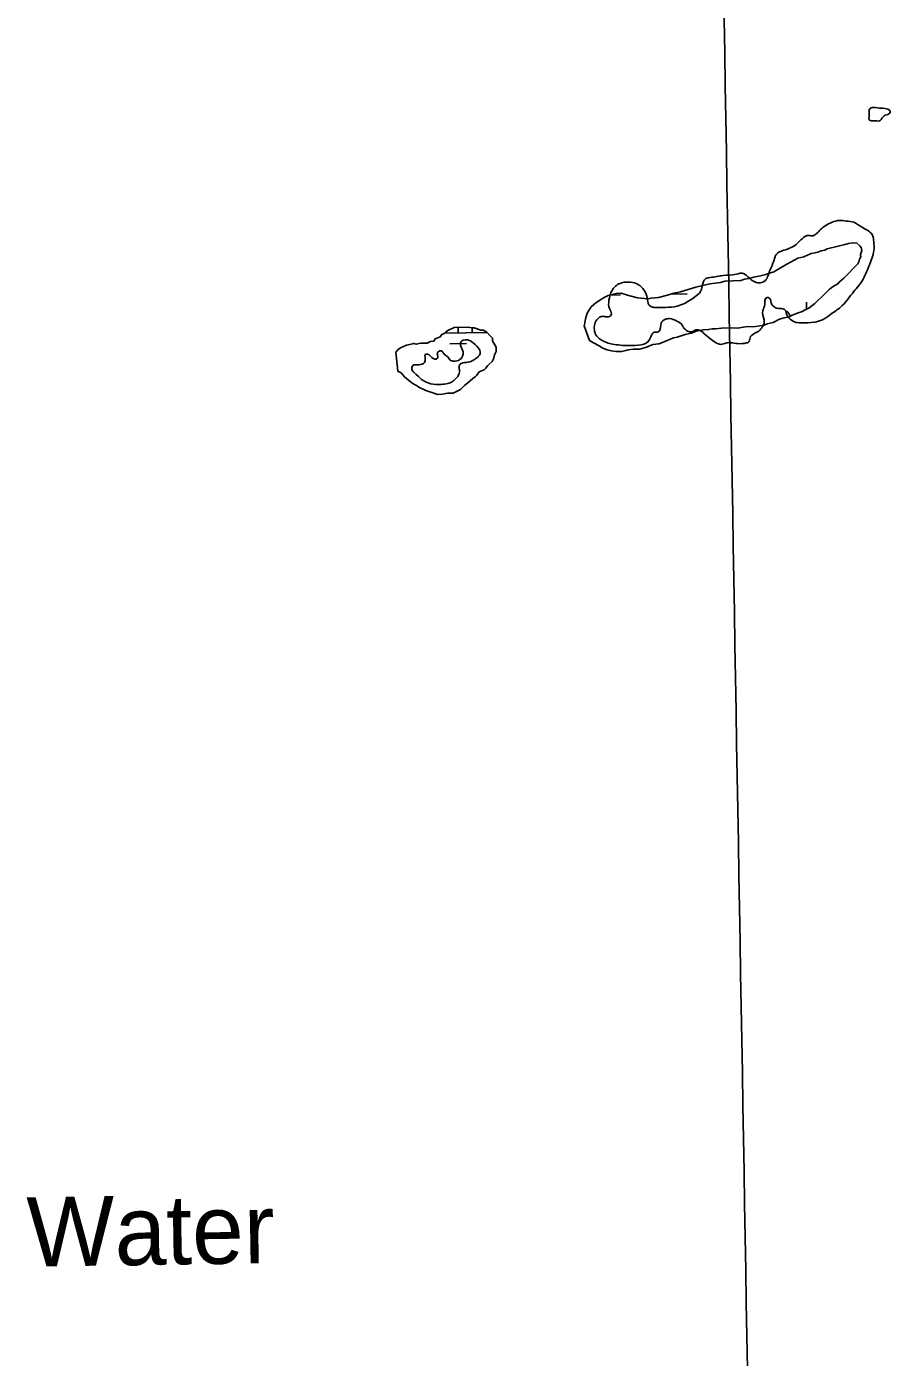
# Model space of a CAD drawing. Extents: x 3887375 to 3925618, y 296674 to 322633.
# Drawn here: x 3911743 to 3912986, y 308875 to 310790 of the extents above; entities that cross this region are included whole.
import ezdxf

# ---------------------------------------------------------------- set-up
doc = ezdxf.new("R2010")
doc.units = 0
for name, color, linetype in [('V-GRID-MAJR', 7, 'Continuous'), ('V-RIVR-EDGE', 7, 'Continuous'), ('V-RIVR-IDEN', 7, 'Continuous'), ('V-WETL-SWMP', 7, 'Continuous')]:
    doc.layers.add(name, color=color, linetype=linetype)

msp = doc.modelspace()

# ---------------------------------------------------------------- linework, layer by layer
at = {"layer": 'V-GRID-MAJR'}
msp.add_spline([(3912891.008, 302470.564), (3912786.164, 308527.391), (3912681.267, 314587.302), (3912576.37, 320647.208), (3912576.3170000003, 320650.29600000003)], degree=3, dxfattribs=at)
at = {"layer": 'V-RIVR-EDGE'}
for points in [[(3912960.3519196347, 310654.699797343), (3912955.3747507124, 310656.17705202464), (3912955.384893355, 310660.27888014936), (3912955.4051786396, 310668.4825363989), (3912955.9983988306, 310671.4109646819), (3912961.5716858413, 310674.0340891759)], [(3912961.5716858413, 310674.0340891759), (3912973.5812845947, 310672.83243483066), (3912982.3672939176, 310671.34576198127), (3912985.875901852, 310668.407191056), (3912985.2834061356, 310665.7717504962), (3912978.536719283, 310662.56554845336), (3912973.249899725, 310657.30480997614), (3912970.313502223, 310654.67516521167), (3912966.7969250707, 310654.39087118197), (3912960.3519196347, 310654.699797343)], [(3912811.854110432, 310437.0827908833), (3912817.1590418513, 310449.66822244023), (3912820.111377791, 310458.7435971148), (3912822.1724344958, 310462.84035391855), (3912826.5752195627, 310466.05235175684), (3912838.0118834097, 310470.1259253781), (3912848.5724819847, 310475.37362331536), (3912862.960032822, 310487.93659616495), (3912865.893532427, 310489.39429003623), (3912870.288348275, 310489.3834229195), (3912875.562127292, 310489.3703823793), (3912879.3774879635, 310491.9978537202), (3912892.2979267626, 310503.68548577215), (3912902.2718254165, 310508.6416449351), (3912912.825903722, 310511.2524533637), (3912922.1993374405, 310510.3503070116), (3912933.6215117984, 310508.56412616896), (3912945.9081598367, 310500.91601743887), (3912955.270726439, 310495.61905523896), (3912959.653950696, 310490.92038455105), (3912962.264759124, 310480.366306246), (3912962.2343311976, 310468.06082187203), (3912955.1468413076, 310445.518154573), (3912945.426084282, 310424.4469461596), (3912931.317756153, 310406.3164820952), (3912914.275203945, 310386.435336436), (3912900.1864366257, 310376.2155408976), (3912888.4473668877, 310368.3338513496), (3912877.01215199, 310364.84625317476), (3912857.086813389, 310364.01655426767), (3912848.300079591, 310365.2102393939), (3912840.1109128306, 310371.0902791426), (3912836.8989149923, 310375.49306420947), (3912835.4477413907, 310381.0634533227), (3912831.353882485, 310384.29646091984), (3912823.1516751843, 310384.90272165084), (3912818.761930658, 310386.96450283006), (3912815.547759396, 310390.4883247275), (3912812.0536409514, 310399.2866501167), (3912808.5406861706, 310400.4672947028), (3912804.699968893, 310387.5852530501), (3912802.34012867, 310381.1453189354), (3912804.3591658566, 310368.2487877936), (3912804.346849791, 310363.2679964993), (3912802.284344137, 310358.58526424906), (3912796.701638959, 310352.1532993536), (3912784.0785347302, 310342.2228691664), (3912782.012406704, 310336.07519830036), (3912778.7866438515, 310334.91121662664), (3912765.893010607, 310334.0641303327), (3912756.8132890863, 310335.2585399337), (3912750.073846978, 310334.98221512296), (3912741.5721316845, 310332.9523108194), (3912736.0097117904, 310334.7240021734), (3912727.82054503, 310340.6040419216), (3912718.1707865, 310348.2456303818), (3912710.85913396, 310353.53752126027), (3912706.1720548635, 310353.842100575), (3912701.7714432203, 310351.50906590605), (3912697.375178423, 310350.9339575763), (3912691.2304054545, 310354.172036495), (3912688.015509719, 310357.40287066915), (3912686.558540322, 310360.62935799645), (3912678.9553490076, 310366.50794879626), (3912668.1234969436, 310370.05060702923), (3912662.554556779, 310369.18540887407), (3912656.388049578, 310363.63385609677), (3912653.4291933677, 310351.92159191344), (3912651.0816692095, 310350.46244909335), (3912646.393865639, 310350.47404068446), (3912641.3964114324, 310343.7476391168), (3912637.5709081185, 310337.0183396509), (3912623.4944568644, 310331.77933540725), (3912606.2067322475, 310331.2361039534), (3912583.653197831, 310333.9287779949), (3912569.8958153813, 310339.23660731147), (3912562.004707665, 310347.166836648), (3912559.975527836, 310355.961539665), (3912561.4614762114, 310364.45456126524), (3912566.7519181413, 310371.18023835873), (3912570.858817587, 310373.22100977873), (3912576.7171231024, 310372.62054484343), (3912583.4594631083, 310374.06882054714), (3912584.637934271, 310376.70281215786), (3912581.7268933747, 310384.3277377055), (3912581.17062138, 310396.3416833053), (3912585.6009364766, 310410.68721462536), (3912597.0520898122, 310420.6205427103), (3912608.776670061, 310422.64247779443), (3912620.491107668, 310420.56258475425), (3912626.9266949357, 310416.4448181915), (3912632.184535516, 310409.98604774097), (3912636.261007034, 310399.72133478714), (3912638.5802766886, 310389.75395640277), (3912643.846086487, 310386.51805090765), (3912646.1892637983, 310386.2192673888), (3912662.8895640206, 310386.17797234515)], [(3912662.8895640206, 310386.17797234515), (3912679.3012233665, 310387.895328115), (3912689.858924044, 310391.9710751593), (3912704.2370567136, 310400.725207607), (3912713.0476981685, 310409.20011734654), (3912716.5947032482, 310421.7898957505), (3912720.7110208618, 310427.6395075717), (3912726.574397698, 310429.0899566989), (3912745.62584445, 310431.9727430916), (3912764.0891423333, 310433.97801526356), (3912775.517112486, 310434.53573620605), (3912776.979877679, 310433.6531506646), (3912788.9677421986, 310423.6618646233), (3912796.8726149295, 310421.29840202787), (3912804.2023793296, 310423.3312042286), (3912811.854110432, 310437.0827908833)], [(3912349.5074672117, 310314.8774556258), (3912353.596979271, 310309.8865216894), (3912359.4538358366, 310308.70008130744), (3912368.546597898, 310312.77945072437), (3912370.9020912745, 310317.46145849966), (3912370.916580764, 310323.32121296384), (3912367.428982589, 310334.7564278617), (3912368.606729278, 310337.0974317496), (3912372.420641, 310339.138927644), (3912379.1586341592, 310338.82927700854), (3912388.519027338, 310332.65335163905), (3912395.816190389, 310321.5017062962), (3912395.222245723, 310318.28029029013), (3912392.282950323, 310314.478694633), (3912386.999753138, 310310.68289477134), (3912378.201427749, 310307.1887763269), (3912368.5284860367, 310305.4547576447), (3912365.5906395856, 310302.239137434), (3912365.8691378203, 310296.37865849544), (3912364.972787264, 310289.34912656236), (3912361.738330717, 310284.66929221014), (3912356.1585234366, 310279.4092782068), (3912349.119573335, 310276.4967883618), (3912339.741068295, 310275.3480206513), (3912324.5078801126, 310276.26465649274), (3912311.630909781, 310282.156287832)], [(3912311.630909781, 310282.156287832), (3912301.1079838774, 310292.1439515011), (3912297.3121840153, 310297.42714868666), (3912299.0824264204, 310302.4035931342), (3912307.581968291, 310303.5545342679), (3912315.794318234, 310307.0501016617), (3912316.6877708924, 310312.90768270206), (3912317.2882358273, 310318.76598821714), (3912319.9251253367, 310318.759467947), (3912328.4065553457, 310312.5857160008), (3912332.79919777, 310311.69588571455), (3912334.856632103, 310314.32770390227), (3912334.2865950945, 310320.77488276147), (3912337.8089680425, 310323.4030785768), (3912340.445857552, 310323.3965583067), (3912343.36704109, 310319.8734608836), (3912349.5074672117, 310314.8774556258)]]:
    msp.add_spline(points, degree=3, dxfattribs=at)
at = {"layer": 'V-WETL-SWMP'}
for p, q in [((3912581.911233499, 310403.7457424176), (3912597.79461744, 310404.01837310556)), ((3912670.9776449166, 310405.2745247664), (3912693.7804787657, 310405.66592450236)), ((3912865.496771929, 310383.8151324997), (3912865.3242498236, 310393.8662197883)), ((3912364.108001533, 310349.25777984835), (3912363.969764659, 310357.31141962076)), ((3912344.648577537, 310348.9237681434), (3912406.0594402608, 310349.97785622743)), ((3912352.3745955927, 310333.6231085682), (3912376.3710609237, 310334.03499641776))]:
    msp.add_line(p, q, dxfattribs=at)
for points in [[(3912574.066, 310400.47000000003), (3912580.222, 310403.281), (3912583.755, 310404.253), (3912591.7090000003, 310406.218), (3912598.816, 310406.384), (3912607.762, 310403.928), (3912613.134, 310402.276), (3912622.0810000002, 310399.819), (3912637.225, 310398.397), (3912641.646, 310399.39), (3912652.2860000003, 310400.528), (3912665.549, 310403.506), (3912674.3710000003, 310406.38), (3912679.68, 310407.393), (3912684.1010000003, 310408.386), (3912706.165, 310415.126), (3912726.494, 310420.047), (3912741.555, 310422.178), (3912747.7320000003, 310424.101), (3912770.83, 310424.643), (3912776.119, 310426.545), (3912782.3170000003, 310427.579), (3912789.382, 310429.523), (3912799.113, 310431.529), (3912807.0670000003, 310433.493), (3912812.356, 310435.395), (3912818.5330000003, 310437.318), (3912836.9390000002, 310448.417), (3912852.742, 310456.787), (3912861.5840000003, 310458.773), (3912867.741, 310461.58400000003), (3912872.1410000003, 310463.465), (3912877.45, 310464.478), (3912881.8710000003, 310465.471), (3912886.272, 310467.352), (3912891.5810000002, 310468.365), (3912895.093, 310470.226), (3912911.001, 310474.154), (3912914.5330000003, 310475.126), (3912918.955, 310476.119), (3912926.02, 310478.06200000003), (3912932.218, 310479.097), (3912937.569, 310478.333), (3912942.095, 310474.884), (3912943.934, 310472.261), (3912944.926, 310467.839), (3912943.275, 310462.467), (3912943.358, 310458.914), (3912941.665, 310455.319), (3912940.86, 310451.744), (3912939.146, 310449.037), (3912919.1920000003, 310428.125), (3912912.21, 310422.628), (3912910.4960000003, 310419.92100000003), (3912905.228, 310417.13), (3912898.225, 310412.522), (3912886.947, 310400.702), (3912882.588, 310397.044), (3912877.383, 310391.588), (3912868.645, 310385.161), (3912864.245, 310383.28), (3912858.109, 310379.581), (3912854.577, 310378.609), (3912844.8880000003, 310374.826), (3912839.62, 310372.036), (3912833.4220000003, 310371.001), (3912826.3570000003, 310369.058), (3912817.577, 310364.407), (3912808.735, 310362.422), (3912804.3340000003, 310360.541), (3912791.9390000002, 310358.472), (3912777.724, 310358.139), (3912766.217, 310356.091), (3912757.312, 310356.771), (3912743.098, 310356.43700000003), (3912735.123, 310355.36100000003), (3912729.793, 310355.23600000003), (3912724.483, 310354.223), (3912716.488, 310354.03500000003), (3912706.757, 310352.029), (3912699.713, 310349.197), (3912690.87, 310347.212), (3912679.4050000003, 310343.387), (3912674.095, 310342.374), (3912658.25, 310335.78), (3912652.961, 310333.878), (3912644.098, 310332.781), (3912635.298, 310329.01900000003), (3912629.1210000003, 310327.096), (3912625.588, 310326.124), (3912615.816, 310325.895), (3912608.7290000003, 310324.84), (3912605.197, 310323.868), (3912599.887, 310322.855), (3912591.003, 310322.646), (3912584.7630000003, 310323.389), (3912578.503, 310325.01900000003), (3912572.222, 310327.539), (3912566.808, 310330.967), (3912558.708, 310335.222), (3912553.294, 310338.65)], [(3912553.294, 310338.65), (3912545.687, 310359.805), (3912546.492, 310363.379), (3912547.234, 310369.619), (3912549.7120000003, 310377.677), (3912553.14, 310383.091), (3912555.722, 310386.707), (3912559.1920000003, 310390.344), (3912561.816, 310392.183), (3912567.93, 310396.771), (3912574.066, 310400.47000000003)]]:
    msp.add_lwpolyline(points, dxfattribs=at)
msp.add_lwpolyline([(3912282.217, 310292.058), (3912277.384, 310294.33400000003), (3912274.3510000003, 310321.748), (3912277.849, 310325.415), (3912281.376, 310327.88800000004), (3912289.653, 310331.667), (3912294.4020000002, 310332.974), (3912300.346, 310334.308), (3912303.957, 310333.19800000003), (3912309.901, 310334.532), (3912319.455, 310334.756), (3912324.177, 310337.257), (3912328.954, 310337.369), (3912331.259, 310341.00800000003), (3912338.369, 310343.565), (3912340.673, 310347.204), (3912344.228, 310348.483), (3912346.561, 310350.928), (3912350.088, 310353.4), (3912358.364, 310357.18), (3912378.668, 310357.656), (3912383.473, 310356.574), (3912387.057, 310356.658), (3912396.6950000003, 310353.299), (3912400.278, 310353.38300000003), (3912405.112, 310351.107), (3912410.029, 310345.24700000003), (3912413.696, 310341.748), (3912413.781, 310338.165), (3912418.782, 310328.722), (3912418.9220000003, 310322.751), (3912416.646, 310317.917), (3912415.563, 310313.112), (3912413.287, 310308.278), (3912408.594, 310304.583), (3912406.261, 310302.13800000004), (3912403.9560000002, 310298.499), (3912401.6240000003, 310296.055), (3912394.514, 310293.498), (3912391.043, 310288.636), (3912388.71, 310286.192), (3912385.183, 310283.719), (3912378.157, 310277.579), (3912373.464, 310273.884), (3912367.632, 310267.772), (3912361.717, 310265.243), (3912356.995, 310262.742), (3912348.6350000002, 310262.54600000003), (3912341.497, 310261.184), (3912334.3310000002, 310261.015), (3912330.72, 310262.126), (3912324.6920000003, 310264.374), (3912317.47, 310266.59500000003), (3912307.8030000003, 310271.148), (3912305.358, 310273.481), (3912300.525, 310275.757), (3912295.663, 310279.228), (3912287.1350000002, 310286.19800000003)], close=True, dxfattribs=at)
for centre, radius, start, end in [((3912810.6991329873, 310357.3981761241), 35.24628790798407, 26.930747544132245, 41.755196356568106), ((3912419.3346530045, 310350.68059202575), 35.24628790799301, 170.3314326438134, 181.7551933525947)]:
    msp.add_arc(centre, radius, start, end, dxfattribs=at)

# ---------------------------------------------------------------- texts
at = {"layer": 'V-RIVR-IDEN'}
msp.add_text('Water', height=99.999801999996, rotation=0.8971749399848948, dxfattribs=at).set_placement((3911744.213471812, 309005.486963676))

doc.saveas('drawing.dxf')
